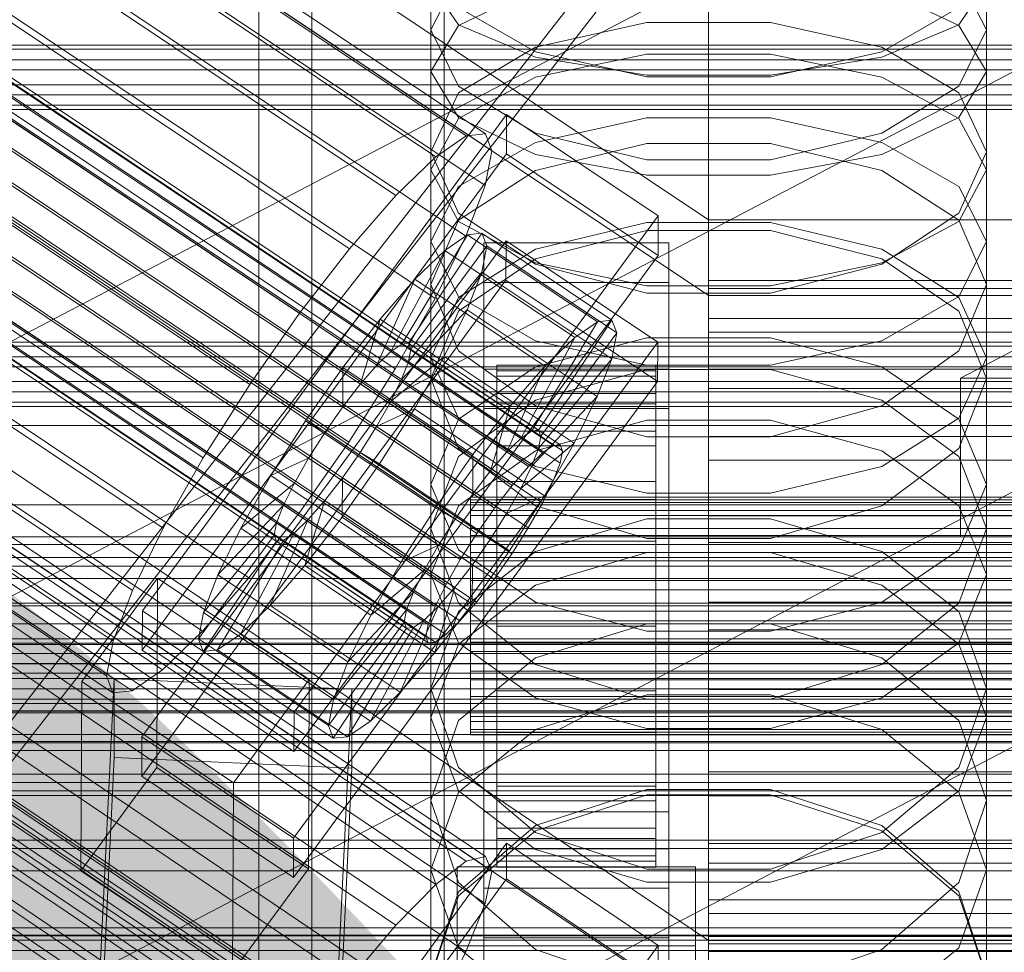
# Model space of a CAD drawing. Header units: millimetres. Extents: x -4738 to 65662, y -68080 to 6847.
# Tile 264 of 656: x -182 to -108, y -33996 to -33925. Entities that reach past the tile are written whole.
import ezdxf

# ---------------------------------------------------------------- set-up
doc = ezdxf.new("R2010")
doc.units = ezdxf.units.MM
for name, color, linetype, lineweight in [('COTAS_O', 1, 'Continuous', 0), ('COTAS_P', 1, 'Continuous', 0), ('frontal_briquetadora', 7, 'Continuous', 0), ('frontal_C01', 7, 'Continuous', 0), ('frontal_C02', 7, 'Continuous', 0), ('frontal_C03', 7, 'Continuous', 0), ('frontal_C10', 7, 'Continuous', 0), ('frontal_dosificador', 7, 'Continuous', 0), ('frontal_secador', 7, 'Continuous', 0)]:
    doc.layers.add(name, color=color, linetype=linetype, lineweight=lineweight)
doc.dimstyles.new('R19_100', dxfattribs={"dimtxt": 250, "dimasz": 150, "dimexe": 150, "dimexo": 80, "dimgap": 100, "dimtad": 1, "dimtih": 1, "dimtoh": 1, "dimdsep": 46, "dimcen": 0.09, "dimadec": 0, "dimazin": 0, "dimtfac": 1, "dimtdec": 4, "dimtofl": 0, "dimtmove": 0, "dimatfit": 3, "dimfxl": 1, "dimtolj": 1, "dimtzin": 0, "dimarcsym": 0})

# ---------------------------------------------------------------- blocks, each defined once
blk = doc.blocks.new('DIM_R30_48')
at = {"layer": 'COTAS_O'}
for p, q in [((-1725, -33700), (-1575, -33655)), ((1725, -33700), (1575, -33655)), ((-1725, -34400), (-1725, -33700)), ((-1725, -33700), (1725, -33700)), ((-1725, -33700), (-1575, -33745)), ((1725, -33700), (1575, -33745)), ((1725, -34400), (1725, -33700))]:
    blk.add_line(p, q, dxfattribs=at)
blk.add_text('3450 O', height=250, dxfattribs=at).set_placement((0, -33600))
blk = doc.blocks.new('DIM_R30_49')
at = {"layer": 'COTAS_P'}
for p, q in [((-150, -32300), (550, -32300)), ((550, -32300), (505, -32450)), ((550, -34900), (550, -32300)), ((550, -32300), (595, -32450)), ((550, -34900), (505, -34750)), ((550, -34900), (595, -34750)), ((-150, -34900), (550, -34900))]:
    blk.add_line(p, q, dxfattribs=at)
blk.add_text('2600 P', height=250, rotation=90, dxfattribs=at).set_placement((450, -33600))
blk = doc.blocks.new('DIM_R30_51')
at = {"layer": 'COTAS_O'}
for p, q in [((-650, -33700), (50, -33700)), ((50, -33700), (5, -33850)), ((50, -34900), (50, -33700)), ((50, -33700), (95, -33850)), ((50, -34900), (5, -34750)), ((50, -34900), (95, -34750)), ((-650, -34900), (50, -34900))]:
    blk.add_line(p, q, dxfattribs=at)
blk.add_text('1200 O', height=250, rotation=90, dxfattribs=at).set_placement((-50, -34300))
blk = doc.blocks.new('DIM_R30_52')
at = {"layer": 'COTAS_O'}
for p, q in [((-650, -34200), (-500, -34155)), ((650, -34200), (500, -34155)), ((-650, -34900), (-650, -34200)), ((-650, -34200), (650, -34200)), ((-650, -34200), (-500, -34245)), ((650, -34200), (500, -34245)), ((650, -34900), (650, -34200))]:
    blk.add_line(p, q, dxfattribs=at)
blk.add_text('1300 O', height=250, dxfattribs=at).set_placement((0, -34100))

msp = doc.modelspace()

# ---------------------------------------------------------------- linework, layer by layer
at = {"layer": 'frontal_briquetadora'}
for p, q in [((-151, -33929.238), (-151, -33912.608)), ((-109, -33929.238), (-109, -33912.608)), ((-164, -34100), (-164, -33920)), ((-160, -34100), (-160, -33920)), ((-151, -33936.682), (-151, -33920.41)), ((-109, -33936.682), (-109, -33920.41)), ((-148.92, -33922.018), (-151, -33926.087)), ((-109, -33926.087), (-111.08, -33922.018)), ((-160, -33922.563), (-160, -33931.737)), ((-160, -33932.038), (-160, -33922.836)), ((-160, -33932.339), (-160, -33923.11)), ((-148.92, -33925.697), (-151, -33922.627)), ((-148.92, -33925.751), (-143.093, -33922.955)), ((-116.907, -33922.955), (-111.08, -33925.751)), ((-109, -33922.627), (-111.08, -33925.697)), ((-143.094, -33927.741), (-148.92, -33924.402)), ((-111.08, -33924.402), (-116.906, -33927.741)), ((-151, -33929.238), (-148.92, -33925.751)), ((-151, -33942.099), (-151, -33926.087)), ((-151, -33926.087), (-148.92, -33930.345)), ((-143.093, -33928.158), (-148.92, -33925.697)), ((-134.674, -33925.528), (-143.094, -33927.39)), ((-125.326, -33925.528), (-134.674, -33925.528)), ((-116.906, -33927.39), (-125.326, -33925.528)), ((-111.08, -33925.697), (-116.907, -33928.158)), ((-111.08, -33925.751), (-109, -33929.238)), ((-111.08, -33930.345), (-109, -33926.087)), ((-109, -33942.099), (-109, -33926.087)), ((-143.094, -33927.39), (-148.92, -33930.837)), ((-111.08, -33930.837), (-116.906, -33927.39)), ((-134.674, -33929.647), (-143.094, -33927.741)), ((-134.673, -33927.928), (-143.093, -33929.662)), ((-134.673, -33929.524), (-143.093, -33928.158)), ((-125.327, -33927.928), (-134.673, -33927.928)), ((-116.907, -33929.662), (-125.327, -33927.928)), ((-116.907, -33928.158), (-125.327, -33929.524)), ((-116.906, -33927.741), (-125.326, -33929.647)), ((-151, -33929.238), (-148.92, -33932.725)), ((-143.093, -33929.662), (-148.92, -33932.786)), ((-125.326, -33929.647), (-134.674, -33929.647)), ((-125.327, -33929.524), (-134.673, -33929.524)), ((-111.08, -33932.786), (-116.907, -33929.662)), ((-111.08, -33932.725), (-109, -33929.238)), ((-148.92, -33930.345), (-143.094, -33933.895)), ((-116.906, -33933.895), (-111.08, -33930.345)), ((-148.92, -33930.837), (-151, -33935.302)), ((-109, -33935.302), (-111.08, -33930.837)), ((-160, -33931.737), (-160, -33941.791)), ((-160, -33942.119), (-160, -33932.038)), ((-160, -33942.448), (-160, -33932.339)), ((-148.92, -33932.786), (-151, -33936.682)), ((-148.92, -33932.725), (-143.093, -33935.521)), ((-143.093, -33934.597), (-134.673, -33932.744)), ((-134.673, -33932.744), (-125.327, -33932.744)), ((-125.327, -33932.744), (-116.907, -33934.597)), ((-116.907, -33935.521), (-111.08, -33932.725)), ((-109, -33936.682), (-111.08, -33932.786)), ((-143.094, -33933.895), (-134.674, -33935.917)), ((-125.326, -33935.917), (-116.906, -33933.895)), ((-148.92, -33937.935), (-143.093, -33934.597)), ((-143.094, -33936.726), (-134.674, -33934.689)), ((-134.674, -33934.689), (-125.326, -33934.689)), ((-125.326, -33934.689), (-116.906, -33936.726)), ((-116.907, -33934.597), (-111.08, -33937.935)), ((-148.92, -33939.949), (-151, -33935.302)), ((-151, -33950.89), (-151, -33935.302)), ((-143.093, -33935.521), (-134.673, -33937.073)), ((-125.327, -33937.073), (-116.907, -33935.521)), ((-109, -33935.302), (-111.08, -33939.949)), ((-109, -33950.89), (-109, -33935.302)), ((-134.674, -33935.917), (-125.326, -33935.917)), ((-151, -33936.682), (-148.92, -33940.578)), ((-148.92, -33940.485), (-143.094, -33936.726)), ((-134.673, -33937.073), (-125.327, -33937.073)), ((-116.906, -33936.726), (-111.08, -33940.485)), ((-111.08, -33940.578), (-109, -33936.682)), ((-151, -33942.099), (-148.92, -33937.935)), ((-111.08, -33937.935), (-109, -33942.099)), ((-143.094, -33943.808), (-148.92, -33939.949)), ((-111.08, -33939.949), (-116.906, -33943.808)), ((-151, -33945.334), (-148.92, -33940.485)), ((-148.92, -33940.578), (-143.093, -33943.702)), ((-143.093, -33942.681), (-134.673, -33940.653)), ((-134.673, -33940.653), (-125.327, -33940.653)), ((-125.327, -33940.653), (-116.907, -33942.681)), ((-116.907, -33943.702), (-111.08, -33940.578)), ((-111.08, -33940.485), (-109, -33945.334)), ((-134.674, -33941.254), (-143.094, -33943.404)), ((-125.326, -33941.254), (-134.674, -33941.254)), ((-116.906, -33943.404), (-125.326, -33941.254)), ((-160, -33941.791), (-160, -33952.701)), ((-160, -33953.056), (-160, -33942.119)), ((-160, -33953.411), (-160, -33942.448)), ((-148.92, -33946.262), (-151, -33942.099)), ((-109, -33942.099), (-111.08, -33946.262)), ((-148.92, -33946.334), (-143.093, -33942.681)), ((-116.907, -33942.681), (-111.08, -33946.334)), ((-143.094, -33943.404), (-148.92, -33947.367)), ((-134.674, -33946.001), (-143.094, -33943.808)), ((-143.093, -33943.702), (-134.673, -33945.436)), ((-125.327, -33945.436), (-116.907, -33943.702)), ((-116.906, -33943.808), (-125.326, -33946.001)), ((-111.08, -33947.366), (-116.906, -33943.404)), ((-148.92, -33950.361), (-151, -33945.334)), ((-151, -33960.462), (-151, -33945.334)), ((-134.673, -33945.436), (-125.327, -33945.436)), ((-109, -33945.334), (-111.08, -33950.361)), ((-109, -33960.462), (-109, -33945.334)), ((-125.326, -33946.001), (-134.674, -33946.001)), ((-151, -33950.89), (-148.92, -33946.334)), ((-143.093, -33949.6), (-148.92, -33946.262)), ((-111.08, -33946.262), (-116.907, -33949.6)), ((-111.08, -33946.334), (-109, -33950.89)), ((-148.92, -33947.367), (-151, -33952.465)), ((-109, -33952.465), (-111.08, -33947.366)), ((-134.673, -33949.368), (-143.093, -33951.565)), ((-134.673, -33951.453), (-143.093, -33949.6)), ((-125.327, -33949.368), (-134.673, -33949.368)), ((-116.907, -33951.565), (-125.327, -33949.368)), ((-116.907, -33949.6), (-125.327, -33951.453)), ((-143.094, -33954.52), (-148.92, -33950.361)), ((-111.08, -33950.361), (-116.906, -33954.52)), ((-151, -33950.89), (-148.92, -33955.446)), ((-111.08, -33955.446), (-109, -33950.89)), ((-143.093, -33951.565), (-148.92, -33955.525)), ((-134.674, -33951.768), (-143.094, -33954.085)), ((-143.094, -33954.085), (-134.674, -33951.768)), ((-125.326, -33951.768), (-134.674, -33951.768)), ((-125.327, -33951.453), (-134.673, -33951.453)), ((-116.906, -33954.085), (-125.326, -33951.768)), ((-125.326, -33951.768), (-116.906, -33954.085)), ((-111.08, -33955.525), (-116.907, -33951.565)), ((-160, -33952.701), (-160, -33964.438)), ((-151, -33967.266), (-151, -33952.465)), ((-151, -33952.465), (-148.92, -33957.738)), ((-111.08, -33957.738), (-109, -33952.465)), ((-109, -33967.266), (-109, -33952.465)), ((-160, -33964.818), (-160, -33953.056)), ((-160, -33965.199), (-160, -33953.411)), ((-143.094, -33954.085), (-148.92, -33958.344)), ((-148.92, -33958.344), (-143.094, -33954.085)), ((-111.08, -33958.344), (-116.906, -33954.085)), ((-116.906, -33954.085), (-111.08, -33958.344)), ((-134.674, -33956.878), (-143.094, -33954.52)), ((-116.906, -33954.52), (-125.326, -33956.878)), ((-148.92, -33955.525), (-151, -33960.462)), ((-148.92, -33955.446), (-143.093, -33959.099)), ((-143.093, -33957.922), (-134.673, -33955.615)), ((-134.673, -33955.615), (-125.327, -33955.615)), ((-125.327, -33955.615), (-116.907, -33957.922)), ((-116.907, -33959.099), (-111.08, -33955.446)), ((-109, -33960.462), (-111.08, -33955.525)), ((-125.326, -33956.878), (-134.674, -33956.878)), ((-148.92, -33957.738), (-143.094, -33962.092)), ((-148.92, -33962.081), (-143.093, -33957.922)), ((-116.907, -33957.922), (-111.08, -33962.081)), ((-116.906, -33962.092), (-111.08, -33957.738)), ((-148.92, -33958.344), (-151, -33963.807)), ((-109, -33963.807), (-111.08, -33958.344)), ((-143.093, -33959.099), (-134.673, -33961.127)), ((-125.327, -33961.127), (-116.907, -33959.099)), ((-151, -33960.462), (-148.92, -33965.4)), ((-134.673, -33961.127), (-125.327, -33961.127)), ((-111.08, -33965.4), (-109, -33960.462)), ((-151, -33967.266), (-148.92, -33962.081)), ((-143.094, -33962.092), (-134.674, -33964.556)), ((-125.326, -33964.556), (-116.906, -33962.092)), ((-111.08, -33962.081), (-109, -33967.266)), ((-143.094, -33965.539), (-134.674, -33963.061)), ((-134.674, -33963.061), (-125.326, -33963.061)), ((-125.326, -33963.061), (-116.906, -33965.539)), ((-148.92, -33969.438), (-151, -33963.807)), ((-151, -33978.088), (-151, -33963.807)), ((-109, -33963.807), (-111.08, -33969.438)), ((-109, -33978.088), (-109, -33963.807)), ((-160, -33964.438), (-160, -33976.973)), ((-160, -33977.377), (-160, -33964.818)), ((-134.674, -33964.556), (-125.326, -33964.556)), ((-160, -33977.782), (-160, -33965.199)), ((-148.92, -33965.4), (-143.093, -33969.359)), ((-148.92, -33970.084), (-143.094, -33965.539)), ((-116.907, -33969.359), (-111.08, -33965.4)), ((-116.906, -33965.539), (-111.08, -33970.084)), ((-143.093, -33968.093), (-134.673, -33965.624)), ((-134.673, -33965.624), (-125.327, -33965.624)), ((-125.327, -33965.624), (-116.907, -33968.093)), ((-148.92, -33972.452), (-151, -33967.266)), ((-109, -33967.266), (-111.08, -33972.452)), ((-148.92, -33972.541), (-143.093, -33968.093)), ((-116.907, -33968.093), (-111.08, -33972.541)), ((-143.094, -33974.075), (-148.92, -33969.438)), ((-143.093, -33969.359), (-134.673, -33971.557)), ((-125.327, -33971.557), (-116.907, -33969.359)), ((-111.08, -33969.438), (-116.906, -33974.075)), ((-151, -33975.899), (-148.92, -33970.084)), ((-111.08, -33970.084), (-109, -33975.899)), ((-134.674, -33971.009), (-143.094, -33973.591)), ((-125.326, -33971.009), (-134.674, -33971.009)), ((-116.906, -33973.591), (-125.326, -33971.009)), ((-134.673, -33971.557), (-125.327, -33971.557)), ((-151, -33978.088), (-148.92, -33972.541)), ((-143.093, -33976.61), (-148.92, -33972.452)), ((-111.08, -33972.452), (-116.907, -33976.61)), ((-111.08, -33972.541), (-109, -33978.088)), ((-143.094, -33973.591), (-148.92, -33978.321)), ((-111.08, -33978.321), (-116.906, -33973.591)), ((-134.674, -33976.695), (-143.094, -33974.075)), ((-116.906, -33974.075), (-125.326, -33976.695)), ((-148.92, -33981.875), (-151, -33975.899)), ((-151, -33989.624), (-151, -33975.899)), ((-109, -33975.899), (-111.08, -33981.875)), ((-109, -33989.624), (-109, -33975.899)), ((-134.673, -33976.379), (-143.093, -33979.002)), ((-134.673, -33978.918), (-143.093, -33976.61)), ((-125.326, -33976.695), (-134.674, -33976.695)), ((-125.327, -33976.379), (-134.673, -33976.379)), ((-116.907, -33979.002), (-125.327, -33976.379)), ((-116.907, -33976.61), (-125.327, -33978.918)), ((-160, -33976.973), (-160, -33990.272)), ((-160, -33990.7), (-160, -33977.377)), ((-160, -33991.128), (-160, -33977.782)), ((-151, -33978.088), (-148.92, -33983.634)), ((-111.08, -33983.634), (-109, -33978.088)), ((-148.92, -33978.321), (-151, -33984.362)), ((-125.327, -33978.918), (-134.673, -33978.918)), ((-109, -33984.362), (-111.08, -33978.321)), ((-143.093, -33979.002), (-148.92, -33983.729)), ((-111.08, -33983.729), (-116.907, -33979.002)), ((-143.094, -33986.783), (-148.92, -33981.875)), ((-111.08, -33981.875), (-116.906, -33986.783)), ((-148.92, -33983.729), (-151, -33989.624)), ((-148.92, -33983.634), (-143.093, -33988.082)), ((-134.674, -33983.539), (-143.094, -33986.271)), ((-143.093, -33986.673), (-134.673, -33983.95)), ((-125.326, -33983.539), (-134.674, -33983.539)), ((-134.673, -33983.95), (-125.327, -33983.95)), ((-125.327, -33983.95), (-116.907, -33986.673)), ((-116.906, -33986.271), (-125.326, -33983.539)), ((-116.907, -33988.082), (-111.08, -33983.634)), ((-109, -33989.624), (-111.08, -33983.729)), ((-151, -33997.699), (-151, -33984.362)), ((-151, -33984.362), (-148.92, -33990.56)), ((-111.08, -33990.56), (-109, -33984.362)), ((-109, -33997.699), (-109, -33984.362)), ((-143.094, -33986.271), (-148.92, -33991.269)), ((-111.08, -33991.269), (-116.906, -33986.271)), ((-148.92, -33991.58), (-143.093, -33986.673)), ((-134.674, -33989.552), (-143.094, -33986.783)), ((-116.906, -33986.783), (-125.326, -33989.552)), ((-116.907, -33986.673), (-111.08, -33991.58)), ((-143.093, -33988.082), (-134.673, -33990.551)), ((-125.327, -33990.551), (-116.907, -33988.082)), ((-151, -33989.624), (-148.92, -33995.519)), ((-125.326, -33989.552), (-134.674, -33989.552)), ((-111.08, -33995.519), (-109, -33989.624)), ((-160, -33990.272), (-160, -34004.303)), ((-160, -34004.753), (-160, -33990.7)), ((-148.92, -33990.56), (-143.094, -33995.642)), ((-134.673, -33990.551), (-125.327, -33990.551)), ((-116.906, -33995.642), (-111.08, -33990.56)), ((-160, -34005.203), (-160, -33991.128)), ((-148.92, -33991.269), (-151, -33997.637)), ((-151, -33997.699), (-148.92, -33991.58)), ((-109, -33997.637), (-111.08, -33991.269)), ((-111.08, -33991.58), (-109, -33997.699)), ((-148.92, -33995.519), (-143.093, -34000.246)), ((-143.094, -33995.642), (-134.674, -33998.507)), ((-125.326, -33998.507), (-116.906, -33995.642)), ((-116.907, -34000.246), (-111.08, -33995.519))]:
    msp.add_line(p, q, dxfattribs=at)
at = {"layer": 'frontal_C01'}
for p, q in [((-130, -33994.965), (-130, -33732.352)), ((-130, -33738.133), (-130, -34000.746)), ((-331.181, -33864.284), (-146.872, -33988.618)), ((-332.629, -33864.633), (-148.32, -33988.968)), ((-330.692, -33865.373), (-146.383, -33989.708)), ((-334.938, -33866.398), (-150.629, -33990.733)), ((-355.017, -33867.974), (-141.218, -34012.202)), ((-331.197, -33867.828), (-146.887, -33992.163)), ((-356.348, -33868.723), (-142.549, -34012.952)), ((-355.53, -33868.098), (-141.731, -34012.326)), ((-354.844, -33868.36), (-141.045, -34012.589)), ((-355.022, -33869.23), (-141.224, -34013.458)), ((-337.95, -33869.458), (-153.641, -33993.793)), ((-357.415, -33869.808), (-143.617, -34014.036)), ((-355.541, -33870.524), (-141.742, -34014.753)), ((-358.659, -33871.277), (-144.861, -34015.505)), ((-332.659, -33871.481), (-148.35, -33995.816)), ((-356.363, -33872.155), (-142.565, -34016.383)), ((-146.196, -34017.26), (-359.995, -33873.031)), ((-357.434, -33874.011), (-143.635, -34018.239)), ((-341.461, -33873.605), (-157.152, -33997.94)), ((-358.68, -33875.965), (-144.881, -34020.193)), ((-334.981, -33876.083), (-150.672, -34000.418)), ((-160.922, -34002.891), (-345.231, -33878.556)), ((-338.003, -33881.32), (-153.694, -34005.655)), ((-341.52, -33886.835), (-157.211, -34011.17)), ((-130, -33994.965), (-228.298, -33928.654)), ((-228.298, -33934.434), (-130, -34000.746)), ((-172.809, -34025.451), (-145.277, -33987.597)), ((-145.289, -33990.293), (-145.277, -33987.597)), ((-145.277, -33987.597), (-133.809, -33995.333)), ((-148.32, -33988.968), (-146.872, -33988.618)), ((-146.872, -33988.618), (-146.383, -33989.708)), ((-150.629, -33990.733), (-148.32, -33988.968)), ((-146.383, -33989.708), (-146.887, -33992.163)), ((-145.289, -33990.293), (-172.821, -34028.147)), ((-153.641, -33993.793), (-150.629, -33990.733)), ((-133.821, -33998.029), (-145.289, -33990.293)), ((-146.887, -33992.163), (-148.35, -33995.816)), ((-157.152, -33997.94), (-153.641, -33993.793)), ((-133.809, -33995.333), (-161.341, -34033.188)), ((-133.809, -33995.333), (-133.821, -33998.029)), ((-130, -34257.579), (-130, -33994.965)), ((0, -33994.965), (-130, -33994.965)), ((-148.35, -33995.816), (-150.672, -34000.418))]:
    msp.add_line(p, q, dxfattribs=at)
at = {"layer": 'frontal_C02'}
for p, q in [((-130, -33940.443), (-130, -33649.948)), ((-130, -33655.678), (-130, -33946.173)), ((-331.181, -33810.695), (-146.872, -33933.95)), ((-332.629, -33810.853), (-148.32, -33934.108)), ((-330.692, -33811.978), (-146.383, -33935.233)), ((-334.938, -33812.44), (-150.629, -33935.695)), ((-356.348, -33815.102), (-142.549, -33958.077)), ((-355.53, -33814.539), (-141.731, -33957.515)), ((-355.017, -33814.483), (-141.218, -33957.459)), ((-354.844, -33814.938), (-141.045, -33957.913)), ((-331.197, -33814.614), (-146.887, -33937.869)), ((-355.022, -33815.872), (-141.224, -33958.847)), ((-337.95, -33815.35), (-153.641, -33938.604)), ((-357.415, -33816.133), (-143.617, -33959.108)), ((-355.541, -33817.222), (-141.742, -33960.197)), ((-358.659, -33817.561), (-144.861, -33960.537)), ((-356.363, -33818.895), (-142.565, -33961.871)), ((-332.659, -33818.423), (-148.35, -33941.678)), ((-146.196, -33962.266), (-359.995, -33819.291)), ((-341.461, -33819.382), (-157.152, -33942.637)), ((-357.434, -33820.779), (-143.635, -33963.754)), ((-361.332, -33821.203), (-147.533, -33964.178)), ((-362.578, -33823.168), (-148.779, -33966.143)), ((-358.68, -33822.743), (-144.881, -33965.719)), ((-334.981, -33823.147), (-150.672, -33946.401)), ((-360.017, -33824.656), (-146.218, -33967.631)), ((-160.922, -33947.518), (-345.231, -33824.263)), ((-363.648, -33825.051), (-149.85, -33968.027)), ((-361.352, -33826.385), (-147.554, -33969.361)), ((-364.471, -33826.725), (-150.672, -33969.7)), ((-362.596, -33827.814), (-148.798, -33970.789)), ((-364.989, -33828.075), (-151.191, -33971.05)), ((-338.003, -33828.462), (-153.694, -33951.717)), ((-365.168, -33829.009), (-151.369, -33971.984)), ((-363.664, -33828.845), (-149.865, -33971.82)), ((-364.995, -33829.463), (-151.196, -33972.439)), ((-364.482, -33829.407), (-150.683, -33972.383)), ((-349.002, -33829.66), (-164.693, -33952.915)), ((-341.52, -33834.007), (-157.211, -33957.262)), ((-352.519, -33835.205), (-168.21, -33958.46)), ((-345.291, -33839.404), (-160.982, -33962.659)), ((-355.541, -33840.521), (-171.232, -33963.775)), ((-349.061, -33844.285), (-164.752, -33967.54)), ((-357.863, -33845.244), (-173.554, -33968.499)), ((-352.572, -33848.318), (-168.263, -33971.572)), ((-359.326, -33849.053), (-175.016, -33972.308)), ((-359.83, -33851.689), (-175.521, -33974.944)), ((-355.584, -33851.227), (-171.275, -33974.481)), ((-359.341, -33852.972), (-175.032, -33976.227)), ((-357.893, -33852.814), (-173.584, -33976.069)), ((-130, -33940.443), (-228.298, -33874.707)), ((-228.298, -33880.437), (-130, -33946.173)), ((-172.809, -33970.016), (-145.277, -33932.493)), ((-145.289, -33935.474), (-145.277, -33932.493)), ((-145.277, -33932.493), (-133.809, -33940.162)), ((-150.629, -33935.695), (-148.32, -33934.108)), ((-148.32, -33934.108), (-146.872, -33933.95)), ((-146.872, -33933.95), (-146.383, -33935.233)), ((-145.289, -33935.474), (-172.821, -33972.996)), ((-153.641, -33938.604), (-150.629, -33935.695)), ((-146.383, -33935.233), (-146.887, -33937.869)), ((-133.821, -33943.143), (-145.289, -33935.474)), ((-146.887, -33937.869), (-148.35, -33941.678)), ((-157.152, -33942.637), (-153.641, -33938.604)), ((-133.809, -33940.162), (-161.341, -33977.685)), ((-133.809, -33940.162), (-133.821, -33943.143)), ((-130, -34230.937), (-130, -33940.443)), ((0, -33940.443), (-130, -33940.443)), ((-153.199, -33949.845), (-148.226, -33941.585)), ((-152.686, -33949.789), (-147.143, -33941.467)), ((-148.35, -33941.678), (-150.672, -33946.401)), ((-148.226, -33941.585), (-149.953, -33942.773)), ((-147.143, -33941.467), (-148.226, -33941.585)), ((-148.226, -33941.585), (-138.396, -33948.159)), ((-147.143, -33941.467), (-137.313, -33948.041)), ((-146.777, -33942.427), (-147.143, -33941.467)), ((-172.847, -33979.553), (-145.315, -33942.031)), ((-152.513, -33950.244), (-146.777, -33942.427)), ((-147.155, -33944.399), (-146.777, -33942.427)), ((-147, -33945.185), (-147, -33942.205)), ((-147, -33942.205), (-133, -33942.205)), ((-147, -33988.023), (-147, -33942.205)), ((-146.777, -33942.427), (-136.948, -33949)), ((-145.327, -33945.011), (-145.315, -33942.031)), ((-145.315, -33942.031), (-133.847, -33949.7)), ((-133, -33942.205), (-133, -33945.185)), ((-133, -33942.205), (-133, -33988.023)), ((-161.353, -33980.665), (-133.821, -33943.143)), ((-160.922, -33947.518), (-157.152, -33942.637)), ((-154.017, -33950.408), (-149.953, -33942.773)), ((-149.953, -33942.773), (-152.207, -33944.949)), ((-149.953, -33942.773), (-140.123, -33949.346)), ((-152.692, -33951.178), (-147.155, -33944.399)), ((-148.249, -33947.248), (-147.155, -33944.399)), ((-147.155, -33944.399), (-137.325, -33950.972)), ((-145.327, -33945.011), (-172.859, -33982.534)), ((-155.085, -33951.439), (-152.207, -33944.949)), ((-152.207, -33944.949), (-154.833, -33947.965)), ((-152.207, -33944.949), (-142.377, -33951.522)), ((-133, -33945.185), (-147, -33945.185)), ((-147, -33945.185), (-147, -33991.004)), ((-133.859, -33952.68), (-145.327, -33945.011)), ((-133, -33991.004), (-133, -33945.185)), ((-130, -33946.173), (-130, -33945.04)), ((-130, -33945.04), (-130, -33945.636)), ((-130, -33945.04), (130, -33945.04)), ((-130, -33945.636), (-130, -33947.921)), ((-130, -33945.636), (130, -33945.636)), ((-130, -33946.173), (-130, -34236.667)), ((-130, -33946.173), (0, -33946.173)), ((-130, -33948.958), (-130, -33946.173)), ((-130, -33946.173), (130, -33946.173)), ((-150.672, -33946.401), (-153.694, -33951.717)), ((-164.693, -33952.915), (-160.922, -33947.518)), ((-153.21, -33952.528), (-148.249, -33947.248)), ((-149.985, -33950.781), (-148.249, -33947.248)), ((-148.249, -33947.248), (-138.419, -33953.822)), ((-154.833, -33947.965), (-157.653, -33951.616)), ((-156.329, -33952.867), (-154.833, -33947.965)), ((-154.833, -33947.965), (-145.003, -33954.539)), ((-138.396, -33948.159), (-143.369, -33956.419)), ((-137.313, -33948.041), (-142.856, -33956.363)), ((-140.123, -33949.346), (-138.396, -33948.159)), ((-138.396, -33948.159), (-137.313, -33948.041)), ((-137.313, -33948.041), (-136.948, -33949)), ((-130, -33947.921), (-130, -33951.739)), ((-130, -33947.921), (130, -33947.921)), ((-136.948, -33949), (-142.683, -33956.818)), ((-136.948, -33949), (-137.325, -33950.972)), ((-130, -33953.206), (-130, -33948.958)), ((-130, -33948.958), (130, -33948.958)), ((-133.847, -33949.7), (-161.379, -33987.222)), ((-154.017, -33950.408), (-153.199, -33949.845)), ((-153.199, -33949.845), (-152.686, -33949.789)), ((-143.369, -33956.419), (-153.199, -33949.845)), ((-142.856, -33956.363), (-152.686, -33949.789)), ((-152.686, -33949.789), (-152.513, -33950.244)), ((-140.123, -33949.346), (-144.188, -33956.981)), ((-142.377, -33951.522), (-140.123, -33949.346)), ((-133.847, -33949.7), (-133.859, -33952.68)), ((-155.085, -33951.439), (-154.017, -33950.408)), ((-144.188, -33956.981), (-154.017, -33950.408)), ((-152.513, -33950.244), (-152.692, -33951.178)), ((-142.683, -33956.818), (-152.513, -33950.244)), ((-156.329, -33952.867), (-155.085, -33951.439)), ((-145.255, -33958.012), (-155.085, -33951.439)), ((-154.033, -33954.201), (-149.985, -33950.781)), ((-152.692, -33951.178), (-153.21, -33952.528)), ((-142.862, -33957.752), (-152.692, -33951.178)), ((-152.246, -33954.757), (-149.985, -33950.781)), ((-149.985, -33950.781), (-140.156, -33957.355)), ((-146, -33961.426), (-146, -33951.434)), ((-146, -33951.434), (-146, -33951.88)), ((-146, -33951.434), (-134, -33951.434)), ((-146, -33952.282), (-146, -33951.434)), ((-137.325, -33950.972), (-142.862, -33957.752)), ((-137.325, -33950.972), (-138.419, -33953.822)), ((-134, -33951.88), (-134, -33951.434)), ((-134, -33951.434), (-134, -33961.426)), ((-134, -33951.434), (-134, -33952.282)), ((-157.653, -33951.616), (-160.474, -33955.654)), ((-157.653, -33951.616), (-157.665, -33954.597)), ((-147.823, -33958.19), (-157.653, -33951.616)), ((-153.694, -33951.717), (-157.211, -33957.262)), ((-147, -33954.723), (-147, -33951.742)), ((-147, -33951.742), (-133, -33951.742)), ((-147, -33997.561), (-147, -33951.742)), ((-146, -33961.637), (-146, -33951.88)), ((-146, -33951.88), (-146, -33953.59)), ((-146, -33951.88), (-134, -33951.88)), ((-142.377, -33951.522), (-145.255, -33958.012)), ((-145.003, -33954.539), (-142.377, -33951.522)), ((-134, -33953.59), (-134, -33951.88)), ((-134, -33951.88), (-134, -33961.637)), ((-133, -33951.742), (-133, -33954.723)), ((-133, -33951.742), (-133, -33997.561)), ((-130, -33951.739), (-130, -33956.831)), ((-130, -33951.739), (130, -33951.739)), ((-168.21, -33958.46), (-164.693, -33952.915)), ((-161.391, -33990.203), (-133.859, -33952.68)), ((-157.665, -33954.597), (-156.329, -33952.867)), ((-146.499, -33959.441), (-156.329, -33952.867)), ((-153.21, -33952.528), (-154.033, -33954.201)), ((-143.38, -33959.101), (-153.21, -33952.528)), ((-146, -33961.828), (-146, -33952.282)), ((-146, -33952.282), (-134, -33952.282)), ((-146, -33954.366), (-146, -33952.282)), ((-134, -33952.282), (-134, -33961.828)), ((-134, -33952.282), (-134, -33954.366)), ((-146, -33962.447), (-146, -33953.59)), ((-146, -33953.59), (-146, -33956.446)), ((-146, -33953.59), (-134, -33953.59)), ((-134, -33956.446), (-134, -33953.59)), ((-134, -33953.59), (-134, -33962.447)), ((-130, -33958.627), (-130, -33953.206)), ((-130, -33953.206), (130, -33953.206)), ((-154.033, -33954.201), (-155.103, -33956.085)), ((-144.203, -33960.775), (-154.033, -33954.201)), ((-146, -33962.815), (-146, -33954.366)), ((-146, -33954.366), (-134, -33954.366)), ((-146, -33957.543), (-146, -33954.366)), ((-138.419, -33953.822), (-143.38, -33959.101)), ((-138.419, -33953.822), (-140.156, -33957.355)), ((-134, -33954.366), (-134, -33962.815)), ((-134, -33954.366), (-134, -33957.543)), ((-159.001, -33956.509), (-157.665, -33954.597)), ((-157.665, -33954.597), (-147.835, -33961.171)), ((-155.103, -33956.085), (-152.246, -33954.757)), ((-154.877, -33958.905), (-152.246, -33954.757)), ((-152.246, -33954.757), (-142.416, -33961.331)), ((-147.823, -33958.19), (-145.003, -33954.539)), ((-133, -33954.723), (-147, -33954.723)), ((-147, -33954.723), (-147, -34000.541)), ((-145.003, -33954.539), (-146.499, -33959.441)), ((-133, -34000.541), (-133, -33954.723)), ((-160.474, -33955.654), (-163.105, -33959.802)), ((-159.001, -33956.509), (-160.474, -33955.654)), ((-160.474, -33955.654), (-150.644, -33962.227)), ((-160.247, -33958.474), (-159.001, -33956.509)), ((-149.171, -33963.083), (-159.001, -33956.509)), ((-155.103, -33956.085), (-156.35, -33958.05)), ((-145.274, -33962.658), (-155.103, -33956.085)), ((-146, -33963.8), (-146, -33956.446)), ((-146, -33956.446), (-146, -33960.254)), ((-146, -33956.446), (-134, -33956.446)), ((-143.369, -33956.419), (-144.188, -33956.981)), ((-142.856, -33956.363), (-143.369, -33956.419)), ((-142.683, -33956.818), (-142.856, -33956.363)), ((-134, -33960.254), (-134, -33956.446)), ((-134, -33956.446), (-134, -33963.8)), ((-157.211, -33957.262), (-160.982, -33962.659)), ((-144.188, -33956.981), (-145.255, -33958.012)), ((-140.156, -33957.355), (-144.203, -33960.775)), ((-142.862, -33957.752), (-142.683, -33956.818)), ((-140.156, -33957.355), (-142.416, -33961.331)), ((-130, -33956.831), (-130, -33962.848)), ((-130, -33956.831), (130, -33956.831)), ((-156.35, -33958.05), (-157.686, -33959.962)), ((-156.35, -33958.05), (-154.877, -33958.905)), ((-146.52, -33964.623), (-156.35, -33958.05)), ((-145.255, -33958.012), (-146.499, -33959.441)), ((-146, -33964.32), (-146, -33957.543)), ((-146, -33957.543), (-134, -33957.543)), ((-146, -33961.598), (-146, -33957.543)), ((-143.617, -33959.108), (-142.549, -33958.077)), ((-143.38, -33959.101), (-142.862, -33957.752)), ((-142.549, -33958.077), (-141.731, -33957.515)), ((-141.731, -33957.515), (-141.218, -33957.459)), ((-141.045, -33957.913), (-141.224, -33958.847)), ((-141.218, -33957.459), (-141.045, -33957.913)), ((-134, -33957.543), (-134, -33964.32)), ((-134, -33957.543), (-134, -33961.598)), ((-171.232, -33963.775), (-168.21, -33958.46)), ((-160.247, -33958.474), (-163.105, -33959.802)), ((-161.318, -33960.358), (-160.247, -33958.474)), ((-150.417, -33965.048), (-160.247, -33958.474)), ((-150.644, -33962.227), (-147.823, -33958.19)), ((-147.835, -33961.171), (-147.823, -33958.19)), ((-141.224, -33958.847), (-141.742, -33960.197)), ((-130, -33964.852), (-130, -33958.627)), ((-130, -33958.627), (130, -33958.627)), ((-157.698, -33962.942), (-154.877, -33958.905)), ((-154.877, -33958.905), (-145.047, -33965.479)), ((-146.499, -33959.441), (-147.835, -33961.171)), ((-144.861, -33960.537), (-143.617, -33959.108)), ((-144.203, -33960.775), (-143.38, -33959.101)), ((-163.105, -33959.802), (-165.365, -33963.778)), ((-161.318, -33960.358), (-165.365, -33963.778)), ((-163.105, -33959.802), (-153.275, -33966.375)), ((-162.14, -33962.031), (-161.318, -33960.358)), ((-151.488, -33966.931), (-161.318, -33960.358)), ((-157.686, -33959.962), (-159.022, -33961.691)), ((-157.686, -33959.962), (-157.698, -33962.942)), ((-147.856, -33966.536), (-157.686, -33959.962)), ((-146, -33965.604), (-146, -33960.254)), ((-146, -33960.254), (-146, -33964.756)), ((-146, -33960.254), (-134, -33960.254)), ((-141.742, -33960.197), (-142.565, -33961.871)), ((-134, -33964.756), (-134, -33960.254)), ((-134, -33960.254), (-134, -33965.604)), ((-146.196, -33962.266), (-144.861, -33960.537)), ((-145.274, -33962.658), (-144.203, -33960.775)), ((-159.022, -33961.691), (-160.518, -33966.594)), ((-159.022, -33961.691), (-160.266, -33963.12)), ((-149.192, -33968.265), (-159.022, -33961.691)), ((-147.835, -33961.171), (-149.171, -33963.083)), ((-148, -33961.828), (-148, -33961.426)), ((-148, -33961.426), (-148, -33961.637)), ((-148, -33961.426), (148, -33961.426)), ((-148, -33961.637), (-148, -33962.447)), ((-148, -33961.637), (148, -33961.637)), ((-148, -33962.815), (-148, -33961.828)), ((-148, -33961.828), (148, -33961.828)), ((-146, -33961.637), (-146, -33961.426)), ((-134, -33961.426), (-146, -33961.426)), ((-146, -33961.426), (-146, -33961.828)), ((-146, -33966.241), (-146, -33961.598)), ((-146, -33961.598), (-134, -33961.598)), ((-146, -33966.255), (-146, -33961.598)), ((-146, -33962.447), (-146, -33961.637)), ((-134, -33961.637), (-146, -33961.637)), ((-134, -33961.828), (-146, -33961.828)), ((-146, -33961.828), (-146, -33962.815)), ((-142.416, -33961.331), (-145.274, -33962.658)), ((-142.416, -33961.331), (-145.047, -33965.479)), ((-142.565, -33961.871), (-143.635, -33963.754)), ((-134, -33961.426), (-134, -33961.637)), ((-134, -33961.828), (-134, -33961.426)), ((-134, -33961.598), (-134, -33966.241)), ((-134, -33961.598), (-134, -33966.255)), ((-134, -33961.637), (-134, -33962.447)), ((-134, -33962.815), (-134, -33961.828)), ((-162.14, -33962.031), (-167.102, -33967.311)), ((-162.659, -33963.381), (-162.14, -33962.031)), ((-152.311, -33968.605), (-162.14, -33962.031)), ((-153.275, -33966.375), (-150.644, -33962.227)), ((-150.644, -33962.227), (-149.171, -33963.083)), ((-148, -33962.447), (-148, -33963.8)), ((-148, -33962.447), (148, -33962.447)), ((-147.533, -33964.178), (-146.196, -33962.266)), ((-146, -33963.8), (-146, -33962.447)), ((-134, -33962.447), (-146, -33962.447)), ((-134, -33962.447), (-134, -33963.8)), ((-160.982, -33962.659), (-164.752, -33967.54)), ((-160.266, -33963.12), (-163.144, -33969.61)), ((-160.266, -33963.12), (-161.333, -33964.151)), ((-160.518, -33966.594), (-157.698, -33962.942)), ((-150.436, -33969.694), (-160.266, -33963.12)), ((-157.698, -33962.942), (-147.868, -33969.516)), ((-149.171, -33963.083), (-150.417, -33965.048)), ((-148, -33964.32), (-148, -33962.815)), ((-148, -33962.815), (148, -33962.815)), ((-146.52, -33964.623), (-145.274, -33962.658)), ((-134, -33962.815), (-146, -33962.815)), ((-146, -33962.815), (-146, -33964.32)), ((-134, -33964.32), (-134, -33962.815)), ((-130, -33962.848), (-130, -33969.381)), ((130, -33962.848), (-130, -33962.848)), ((-173.554, -33968.499), (-171.232, -33963.775)), ((-162.659, -33963.381), (-168.196, -33970.16)), ((-165.365, -33963.778), (-167.102, -33967.311)), ((-165.365, -33963.778), (-155.535, -33970.351)), ((-162.837, -33964.315), (-162.659, -33963.381)), ((-152.829, -33969.955), (-162.659, -33963.381)), ((-148, -33963.8), (-148, -33965.604)), ((-148, -33963.8), (148, -33963.8)), ((-146, -33965.604), (-146, -33963.8)), ((-134, -33963.8), (-146, -33963.8)), ((-143.635, -33963.754), (-144.881, -33965.719)), ((-134, -33963.8), (-134, -33965.604)), ((-162.837, -33964.315), (-168.573, -33972.132)), ((-162.664, -33964.769), (-168.208, -33973.092)), ((-162.151, -33964.714), (-167.125, -33972.974)), ((-161.333, -33964.151), (-165.397, -33971.786)), ((-162.664, -33964.769), (-162.837, -33964.315)), ((-153.008, -33970.889), (-162.837, -33964.315)), ((-162.151, -33964.714), (-162.664, -33964.769)), ((-152.835, -33971.343), (-162.664, -33964.769)), ((-161.333, -33964.151), (-162.151, -33964.714)), ((-152.321, -33971.287), (-162.151, -33964.714)), ((-151.503, -33970.725), (-161.333, -33964.151)), ((-148.779, -33966.143), (-147.533, -33964.178)), ((-148, -33966.241), (-148, -33964.32)), ((-148, -33964.32), (148, -33964.32)), ((-147.856, -33966.536), (-146.52, -33964.623)), ((-145.047, -33965.479), (-146.52, -33964.623)), ((-134, -33964.32), (-146, -33964.32)), ((-146, -33964.32), (-146, -33966.241)), ((-146, -33964.756), (-146, -33967.736)), ((-134, -33964.756), (-146, -33964.756)), ((-146, -33964.756), (-146, -33969.643)), ((-134, -33966.241), (-134, -33964.32)), ((-134, -33967.736), (-134, -33964.756)), ((-134, -33969.643), (-134, -33964.756)), ((-153.275, -33966.375), (-150.417, -33965.048)), ((-150.417, -33965.048), (-151.488, -33966.931)), ((-145.047, -33965.479), (-147.868, -33969.516)), ((-130, -33971.456), (-130, -33964.852)), ((-130, -33964.852), (130, -33964.852)), ((-149.85, -33968.027), (-148.779, -33966.143)), ((-148, -33965.604), (-148, -33967.736)), ((-148, -33965.604), (148, -33965.604)), ((-148, -33968.446), (-148, -33966.241)), ((-148, -33966.241), (148, -33966.241)), ((-144.881, -33965.719), (-146.218, -33967.631)), ((-146, -33967.736), (-146, -33965.604)), ((-134, -33965.604), (-146, -33965.604)), ((-134, -33966.241), (-146, -33966.241)), ((-146, -33966.241), (-146, -33968.446)), ((-146, -33968.446), (-146, -33966.255)), ((-146, -33966.255), (-134, -33966.255)), ((-146, -33971.194), (-146, -33966.255)), ((-134, -33965.604), (-134, -33967.736)), ((-134, -33968.446), (-134, -33966.241)), ((-134, -33966.255), (-134, -33968.446)), ((-134, -33966.255), (-134, -33971.194)), ((-163.144, -33969.61), (-160.518, -33966.594)), ((-160.518, -33966.594), (-150.688, -33973.167)), ((-155.535, -33970.351), (-153.275, -33966.375)), ((-155.535, -33970.351), (-151.488, -33966.931)), ((-151.488, -33966.931), (-152.311, -33968.605)), ((-149.192, -33968.265), (-147.856, -33966.536)), ((-147.868, -33969.516), (-147.856, -33966.536)), ((430, -33967.57), (-430, -33967.57)), ((-177.394, -33975.375), (-171.658, -33967.558)), ((-171.715, -33981.864), (-171.658, -33967.558)), ((-171.658, -33967.558), (-160.19, -33975.227)), ((-164.752, -33967.54), (-168.263, -33971.572)), ((-167.102, -33967.311), (-168.196, -33970.16)), ((-167.102, -33967.311), (-157.272, -33973.884)), ((-148, -33967.736), (-148, -33970.051)), ((148, -33967.736), (-148, -33967.736)), ((-146.218, -33967.631), (-147.554, -33969.361)), ((-146, -33967.736), (-134, -33967.736)), ((-146, -33970.051), (-146, -33967.736)), ((-134, -33967.736), (-134, -33970.051)), ((-175.016, -33972.308), (-173.554, -33968.499)), ((-150.688, -33973.167), (-149.192, -33968.265)), ((-150.672, -33969.7), (-149.85, -33968.027)), ((-150.436, -33969.694), (-149.192, -33968.265)), ((-148, -33970.786), (-148, -33968.446)), ((-148, -33968.446), (148, -33968.446)), ((-134, -33968.446), (-146, -33968.446)), ((-146, -33968.446), (-146, -33970.786)), ((-134, -33970.786), (-134, -33968.446)), ((-157.272, -33973.884), (-152.311, -33968.605)), ((-152.311, -33968.605), (-152.829, -33969.955)), ((-172.809, -33970.016), (-172.821, -33972.996)), ((-161.341, -33977.685), (-172.809, -33970.016)), ((-165.397, -33971.786), (-163.144, -33969.61)), ((-163.144, -33969.61), (-153.314, -33976.184)), ((-158.366, -33976.734), (-152.829, -33969.955)), ((-153.314, -33976.184), (-150.436, -33969.694)), ((-152.829, -33969.955), (-153.008, -33970.889)), ((-151.503, -33970.725), (-150.436, -33969.694)), ((-151.191, -33971.05), (-150.672, -33969.7)), ((-147.868, -33969.516), (-150.688, -33973.167)), ((-147.554, -33969.361), (-148.798, -33970.789)), ((-148, -33970.051), (-148, -33972.391)), ((-148, -33970.051), (148, -33970.051)), ((-146, -33970.051), (-146, -33969.643)), ((-146, -33969.643), (-146, -33974.582)), ((-146, -33969.643), (-134, -33969.643)), ((-146, -33972.391), (-146, -33970.051)), ((-134, -33970.051), (-146, -33970.051)), ((-134, -33974.582), (-134, -33969.643)), ((-134, -33969.643), (-134, -33970.051)), ((-134, -33970.051), (-134, -33972.391)), ((-130, -33969.381), (-130, -33975.985)), ((-130, -33969.381), (130, -33969.381)), ((-168.196, -33970.16), (-168.573, -33972.132)), ((-168.196, -33970.16), (-158.366, -33976.734)), ((-157.272, -33973.884), (-155.535, -33970.351)), ((-155.567, -33978.36), (-151.503, -33970.725)), ((-152.321, -33971.287), (-151.503, -33970.725)), ((-148.798, -33970.789), (-149.865, -33971.82)), ((-148, -33973.101), (-148, -33970.786)), ((-148, -33970.786), (148, -33970.786)), ((-146, -33970.786), (-146, -33971.194)), ((-134, -33970.786), (-146, -33970.786)), ((-146, -33970.786), (-146, -33973.101)), ((-134, -33971.194), (-134, -33970.786)), ((-134, -33973.101), (-134, -33970.786)), ((-158.743, -33978.706), (-153.008, -33970.889)), ((-158.378, -33979.665), (-152.835, -33971.343)), ((-157.295, -33979.547), (-152.321, -33971.287)), ((-153.008, -33970.889), (-152.835, -33971.343)), ((-152.835, -33971.343), (-152.321, -33971.287)), ((-151.369, -33971.984), (-151.191, -33971.05)), ((-146, -33971.194), (-134, -33971.194)), ((-146, -33976.081), (-146, -33971.194)), ((-134, -33971.194), (-134, -33976.081)), ((-130, -33977.989), (-130, -33971.456)), ((-130, -33971.456), (130, -33971.456)), ((-168.263, -33971.572), (-171.275, -33974.481)), ((-168.573, -33972.132), (-168.208, -33973.092)), ((-168.573, -33972.132), (-158.743, -33978.706)), ((-167.125, -33972.974), (-165.397, -33971.786)), ((-165.397, -33971.786), (-155.567, -33978.36)), ((-151.196, -33972.439), (-151.369, -33971.984)), ((-149.865, -33971.82), (-150.683, -33972.383)), ((430, -33972.57), (-430, -33972.57)), ((-175.521, -33974.944), (-175.016, -33972.308)), ((-172.821, -33972.996), (-161.353, -33980.665)), ((-168.208, -33973.092), (-167.125, -33972.974)), ((-167.125, -33972.974), (-157.295, -33979.547)), ((-150.683, -33972.383), (-151.196, -33972.439)), ((-148, -33972.391), (-148, -33974.596)), ((-148, -33972.391), (148, -33972.391)), ((-146, -33974.596), (-146, -33972.391)), ((-146, -33972.391), (-146, -33974.582)), ((-134, -33972.391), (-146, -33972.391)), ((-134, -33974.582), (-134, -33972.391)), ((-134, -33972.391), (-134, -33974.596)), ((-168.208, -33973.092), (-158.378, -33979.665)), ((-150.688, -33973.167), (-153.314, -33976.184)), ((-148, -33975.233), (-148, -33973.101)), ((-148, -33973.101), (148, -33973.101)), ((-146, -33973.101), (-146, -33976.081)), ((-134, -33973.101), (-146, -33973.101)), ((-146, -33973.101), (-146, -33975.233)), ((-134, -33976.081), (-134, -33973.101)), ((-134, -33975.233), (-134, -33973.101)), ((-171.275, -33974.481), (-173.584, -33976.069)), ((-158.366, -33976.734), (-157.272, -33973.884)), ((-177.811, -34034.434), (-174.943, -33975.168)), ((-175.032, -33976.227), (-175.521, -33974.944)), ((-174.943, -33981.13), (-174.943, -33975.168)), ((-174.943, -33975.168), (-156.962, -33975.961)), ((-160.19, -33975.227), (-165.926, -33983.044)), ((-160.19, -33975.227), (-160.247, -33989.534)), ((-148, -33974.596), (-148, -33976.517)), ((-148, -33974.596), (148, -33974.596)), ((-148, -33977.037), (-148, -33975.233)), ((-148, -33975.233), (148, -33975.233)), ((-146, -33974.582), (-146, -33979.239)), ((-146, -33974.582), (-134, -33974.582)), ((-146, -33976.517), (-146, -33974.596)), ((-146, -33974.596), (-146, -33979.239)), ((-134, -33974.596), (-146, -33974.596)), ((-146, -33975.233), (-146, -33980.583)), ((-134, -33975.233), (-146, -33975.233)), ((-146, -33975.233), (-146, -33977.037)), ((-134, -33979.239), (-134, -33974.582)), ((-134, -33979.239), (-134, -33974.596)), ((-134, -33974.596), (-134, -33976.517)), ((-134, -33980.583), (-134, -33975.233)), ((-134, -33977.037), (-134, -33975.233)), ((-177.394, -33975.375), (-177.451, -33989.682)), ((-165.926, -33983.044), (-177.394, -33975.375)), ((-156.962, -33975.961), (-159.83, -34035.227)), ((-156.962, -33975.961), (-156.962, -33981.923)), ((-130, -33975.985), (-130, -33982.21)), ((-130, -33975.985), (130, -33975.985)), ((-173.584, -33976.069), (-175.032, -33976.227)), ((-158.743, -33978.706), (-158.366, -33976.734)), ((-153.314, -33976.184), (-155.567, -33978.36)), ((-148, -33976.517), (-148, -33978.022)), ((-148, -33976.517), (148, -33976.517)), ((-146, -33976.081), (-134, -33976.081)), ((-146, -33980.583), (-146, -33976.081)), ((-146, -33978.022), (-146, -33976.517)), ((-146, -33976.517), (-146, -33983.294)), ((-134, -33976.517), (-146, -33976.517)), ((-134, -33976.081), (-134, -33980.583)), ((-134, -33983.294), (-134, -33976.517)), ((-134, -33976.517), (-134, -33978.022)), ((-148, -33978.39), (-148, -33977.037)), ((-148, -33977.037), (148, -33977.037)), ((-146, -33977.037), (-146, -33984.391)), ((-134, -33977.037), (-146, -33977.037)), ((-146, -33977.037), (-146, -33978.39)), ((-134, -33984.391), (-134, -33977.037)), ((-134, -33978.39), (-134, -33977.037)), ((-161.353, -33980.665), (-161.341, -33977.685)), ((-148, -33978.022), (-148, -33979.009)), ((-148, -33978.022), (148, -33978.022)), ((-146, -33979.009), (-146, -33978.022)), ((-146, -33978.022), (-146, -33986.471)), ((-134, -33978.022), (-146, -33978.022)), ((-134, -33986.471), (-134, -33978.022)), ((-134, -33978.022), (-134, -33979.009)), ((-130, -33984.006), (-130, -33977.989)), ((-130, -33977.989), (130, -33977.989)), ((-158.378, -33979.665), (-158.743, -33978.706)), ((-155.567, -33978.36), (-157.295, -33979.547)), ((-148, -33979.2), (-148, -33978.39)), ((-148, -33978.39), (148, -33978.39)), ((-146, -33978.39), (-146, -33987.247)), ((-134, -33978.39), (-146, -33978.39)), ((-146, -33978.39), (-146, -33979.2)), ((-134, -33987.247), (-134, -33978.39)), ((-134, -33979.2), (-134, -33978.39)), ((-172.847, -33979.553), (-172.859, -33982.534)), ((-161.379, -33987.222), (-172.847, -33979.553)), ((-157.295, -33979.547), (-158.378, -33979.665)), ((-148, -33979.009), (-148, -33979.411)), ((-148, -33979.009), (148, -33979.009)), ((-148, -33979.411), (-148, -33979.2)), ((-148, -33979.2), (148, -33979.2)), ((-148, -33979.411), (148, -33979.411)), ((-146, -33979.411), (-146, -33979.009)), ((-146, -33979.009), (-146, -33988.555)), ((-134, -33979.009), (-146, -33979.009)), ((-146, -33979.2), (-146, -33988.957)), ((-134, -33979.2), (-146, -33979.2)), ((-146, -33979.2), (-146, -33979.411)), ((-146, -33979.239), (-146, -33983.294)), ((-146, -33979.239), (-134, -33979.239)), ((-146, -33979.411), (-146, -33989.403)), ((-134, -33979.411), (-146, -33979.411)), ((-134, -33988.555), (-134, -33979.009)), ((-134, -33979.009), (-134, -33979.411)), ((-134, -33988.957), (-134, -33979.2)), ((-134, -33979.411), (-134, -33979.2)), ((-134, -33983.294), (-134, -33979.239)), ((-134, -33989.403), (-134, -33979.411)), ((-177.811, -34040.396), (-174.943, -33981.13)), ((-156.962, -33981.923), (-174.943, -33981.13)), ((-146, -33980.583), (-134, -33980.583)), ((-146, -33984.391), (-146, -33980.583)), ((-134, -33980.583), (-134, -33984.391)), ((-171.715, -33981.864), (-177.451, -33989.682)), ((-160.247, -33989.534), (-171.715, -33981.864)), ((-159.83, -34041.189), (-156.962, -33981.923)), ((-172.859, -33982.534), (-161.391, -33990.203)), ((-130, -33982.21), (-130, -33987.631)), ((-130, -33982.21), (130, -33982.21)), ((-165.983, -33997.351), (-165.926, -33983.044)), ((-146, -33983.294), (-146, -33986.471)), ((-146, -33983.294), (-134, -33983.294)), ((-134, -33986.471), (-134, -33983.294)), ((-130, -33989.098), (-130, -33984.006)), ((-130, -33984.006), (130, -33984.006)), ((-146, -33984.391), (-134, -33984.391)), ((-146, -33987.247), (-146, -33984.391)), ((-134, -33984.391), (-134, -33987.247)), ((-147, -33999.526), (-147, -33985.22)), ((-147, -33985.22), (-133, -33985.22)), ((-147, -33994.765), (-147, -33985.22)), ((-133, -33985.22), (-133, -33999.526)), ((-133, -33985.22), (-133, -33994.765)), ((-146, -33986.471), (-146, -33988.555)), ((-146, -33986.471), (-134, -33986.471)), ((-134, -33988.555), (-134, -33986.471)), ((-161.391, -33990.203), (-161.379, -33987.222)), ((-146, -33987.247), (-134, -33987.247)), ((-146, -33988.957), (-146, -33987.247)), ((-134, -33987.247), (-134, -33988.957)), ((-130, -33987.631), (-130, -33991.879)), ((-130, -33987.631), (130, -33987.631)), ((-133, -33988.023), (-147, -33988.023)), ((-147, -33988.023), (-147, -33991.004)), ((-146, -33988.555), (-146, -33989.403)), ((-146, -33988.555), (-134, -33988.555)), ((-134, -33989.403), (-134, -33988.555)), ((-133, -33991.004), (-133, -33988.023)), ((-149, -33995.354), (-149, -33989.393)), ((-149, -33989.393), (-131, -33989.393)), ((-149, -34034.829), (-149, -33989.393)), ((-146, -33988.957), (-134, -33988.957)), ((-146, -33989.403), (-146, -33988.957)), ((-146, -33989.403), (-134, -33989.403)), ((-134, -33988.957), (-134, -33989.403)), ((-131, -33989.393), (-131, -33995.354)), ((-131, -33989.393), (-131, -34034.829)), ((-130, -33992.916), (-130, -33989.098)), ((-130, -33989.098), (130, -33989.098)), ((-177.451, -33989.682), (-165.983, -33997.351)), ((-165.983, -33997.351), (-160.247, -33989.534)), ((-147, -33991.004), (-133, -33991.004)), ((-130, -33991.879), (-130, -33994.664)), ((-130, -33991.879), (130, -33991.879)), ((-130, -33995.201), (-130, -33992.916)), ((-130, -33992.916), (130, -33992.916)), ((-131, -33995.354), (-149, -33995.354)), ((-149, -34040.79), (-149, -33995.354)), ((-133, -33994.765), (-147, -33994.765)), ((-147, -33994.765), (-147, -34009.072)), ((-133, -34009.072), (-133, -33994.765)), ((-131, -34040.79), (-131, -33995.354)), ((-130, -33994.664), (-130, -33995.797)), ((-130, -33994.664), (130, -33994.664)), ((-130, -33995.797), (-130, -33995.201)), ((-130, -33995.201), (130, -33995.201)), ((-130, -33995.797), (130, -33995.797))]:
    msp.add_line(p, q, dxfattribs=at)
at = {"layer": 'frontal_C03'}
for p, q in [((1250, -33927.237), (-1250, -33927.237)), ((1250, -33927.553), (-1250, -33927.553)), ((1250, -33928.347), (-1250, -33928.347)), ((-1250, -33929.112), (1250, -33929.112)), ((1250, -33930.234), (-1250, -33930.234)), ((1250, -33930.999), (-1250, -33930.999)), ((1250, -33931.793), (-1250, -33931.793)), ((1250, -33932.109), (-1250, -33932.109)), ((1250, -33949.694), (-1250, -33949.694)), ((1250, -33950.011), (-1250, -33950.011)), ((1250, -33950.805), (-1250, -33950.805)), ((-1250, -33951.569), (1250, -33951.569)), ((1250, -33952.692), (-1250, -33952.692)), ((1250, -33953.456), (-1250, -33953.456)), ((1250, -33954.25), (-1250, -33954.25)), ((1250, -33954.567), (-1250, -33954.567)), ((1250, -33972.152), (-1250, -33972.152)), ((1250, -33972.469), (-1250, -33972.469)), ((1250, -33973.263), (-1250, -33973.263)), ((-1250, -33974.027), (1250, -33974.027)), ((1250, -33975.15), (-1250, -33975.15)), ((1250, -33975.914), (-1250, -33975.914)), ((1250, -33976.708), (-1250, -33976.708)), ((1250, -33977.024), (-1250, -33977.024)), ((1250, -33994.61), (-1250, -33994.61)), ((1250, -33994.926), (-1250, -33994.926)), ((1250, -33995.72), (-1250, -33995.72))]:
    msp.add_line(p, q, dxfattribs=at)
at = {"layer": 'frontal_C10'}
for p, q in [((-13.767, -33861.166), (-473.146, -34101.739)), ((-436.326, -34101.739), (23.053, -33861.166)), ((-469.229, -34150.724), (-9.85, -33910.151)), ((-432.409, -34150.724), (26.97, -33910.151)), ((-79.701, -33936.07), (-110.961, -33952.44)), ((-110.961, -33952.44), (-37.321, -33952.44)), ((-110.961, -33964.44), (-110.961, -33952.44)), ((-1690.23, -33964.44), (758.292, -33964.44)), ((781.737, -33964.44), (-1666.785, -33964.44)), ((-37.321, -33964.44), (-110.961, -33964.44)), ((-110.961, -33964.44), (-79.701, -33964.44)), ((-1690.23, -33969.44), (758.292, -33969.44)), ((-1679.485, -33969.44), (769.038, -33969.44)), ((770.992, -33969.44), (-1677.531, -33969.44)), ((-1666.785, -33969.44), (781.737, -33969.44))]:
    msp.add_line(p, q, dxfattribs=at)
at = {"layer": 'frontal_dosificador'}
msp.add_line((-150, -34000), (-150, -33900), dxfattribs=at)
at = {"layer": 'frontal_secador'}
for p, q in [((413, -33215), (-431.48, -34297.08)), ((407, -33225), (-422.12, -34288.52)), ((-1250, -33956), (1250, -33956)), ((-1250, -33962), (1250, -33962)), ((-1250, -33965), (1250, -33965)), ((1250, -33966), (-1250, -33966)), ((-1250, -33966.659), (1250, -33966.659)), ((1250, -33969.659), (-1250, -33969.659)), ((-1250, -33971), (1250, -33971)), ((1250, -33974), (-1250, -33974)), ((-1250, -33974.728), (1250, -33974.728)), ((-1250, -33977.588), (1250, -33977.588)), ((1250, -33977.611), (-1250, -33977.611)), ((1250, -33977.728), (-1250, -33977.728)), ((-1250, -33979.387), (1250, -33979.387)), ((1250, -33979.918), (-1250, -33979.918)), ((-1250, -33980), (1250, -33980)), ((1250, -33980.588), (-1250, -33980.588)), ((1250, -33982.387), (-1250, -33982.387)), ((1250, -33983), (-1250, -33983)), ((-1250, -33983.65), (1250, -33983.65)), ((1250, -33984), (-1250, -33984)), ((1250, -33987.382), (-1250, -33987.382)), ((-1250, -33988), (1250, -33988)), ((1250, -33989.689), (-1250, -33989.689)), ((1250, -33994), (-1250, -33994)), ((1250, -33994.545), (-1250, -33994.545))]:
    msp.add_line(p, q, dxfattribs=at)

# ---------------------------------------------------------------- dimensions: what is measured, and where the dimension line sits
at = {"layer": 'COTAS_O'}
for p1, p2, distance, picture, middle in [((-650, -34900), (-650, -33700), -700, 'DIM_R30_51', (50, -34300)), ((-1725, -34400), (1725, -34400), 700, 'DIM_R30_48', (0, -33700)), ((-650, -34900), (650, -34900), 700, 'DIM_R30_52', (0, -34200))]:
    dim = msp.add_aligned_dim(p1=p1, p2=p2, distance=distance, text='<> O', dimstyle='R19_100', dxfattribs=at)
    dim.commit()
    dim.dimension.update_dxf_attribs({"geometry": picture, "text_midpoint": middle})
at = {"layer": 'COTAS_P'}
dim = msp.add_aligned_dim(p1=(-150, -34900), p2=(-150, -32300), distance=-700, text='<> P', dimstyle='R19_100', dxfattribs=at)
dim.commit()
dim.dimension.update_dxf_attribs({"geometry": 'DIM_R30_49', "text_midpoint": (550, -33600)})

doc.saveas('drawing.dxf')
